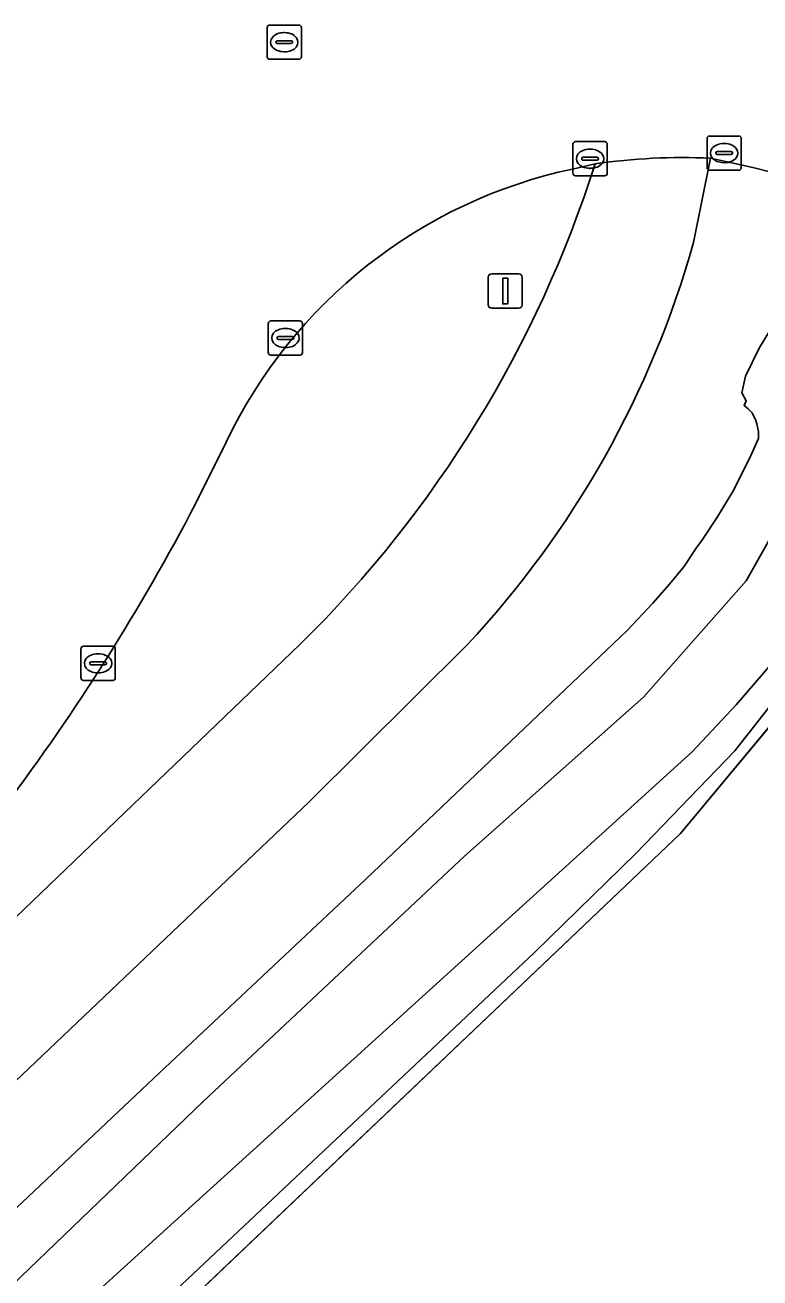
# Model space of a CAD drawing. Extents: x 156141 to 158132, y 385651 to 388333.
# Drawn here: x 156821.94 to 156843.42, y 388126.05 to 388162.67 of the extents above; entities that cross this region are included whole.
import ezdxf

# ---------------------------------------------------------------- set-up
doc = ezdxf.new("R2010")
doc.units = 0
for name, color, linetype in [('IMGEO_Berm_groen', 7, 'Continuous'), ('IMGEO_Erf', 7, 'Continuous'), ('IMGEO_Fietspad_gesloten', 7, 'Continuous'), ('IMGEO_Hek', 7, 'Continuous'), ('IMGEO_Kolk', 7, 'Continuous'), ('IMGEO_Oever', 7, 'Continuous'), ('IMGEO_Rijbaan_lokaal_gesloten', 7, 'Continuous'), ('IMGEO_Rioolput', 7, 'Continuous'), ('IMGEO_Verkeersbordpaal', 7, 'Continuous'), ('IMGEO_Waterloop', 7, 'Continuous')]:
    doc.layers.add(name, color=color, linetype=linetype)

msp = doc.modelspace()

# ---------------------------------------------------------------- linework, layer by layer
at = {"layer": 'IMGEO_Berm_groen'}
for points in [[(156841.097, 388139.037), (156847.385, 388146.612), (156852.993, 388153.952), (156853.546, 388154.675), (156852.882, 388155.014), (156851.912, 388155.48), (156850.931, 388155.924), (156849.94, 388156.343), (156848.94, 388156.739), (156848.055, 388157.062), (156846.859, 388157.474), (156845.651, 388157.853), (156844.433, 388158.197), (156843.205, 388158.505), (156841.97, 388158.779), (156841.475, 388156.312)], [(156838.599, 388158.615), (156837.936, 388158.461)], [(156812.436, 388119.364), (156825.708, 388131.89), (156831.91, 388137.714), (156839.534, 388144.974), (156840.287, 388145.769), (156840.771, 388146.329), (156841.19, 388146.836), (156841.557, 388147.383), (156841.74, 388147.632), (156842.159, 388148.268), (156842.657, 388149.089), (156843.156, 388150.092), (156843.379, 388150.587), (156843.38, 388150.782), (156843.328, 388151.017), (156843.296, 388151.109), (156843.192, 388151.331), (156843.069, 388151.455), (156842.952, 388151.549), (156843.016, 388151.689), (156842.889, 388151.916), (156842.997, 388152.411), (156843.397, 388153.224), (156844.003, 388154.217)], [(156827.819, 388150.481), (156826.932, 388148.695)], [(156846.916, 388146.843), (156842.685, 388141.457), (156839.778, 388138.442), (156836.84, 388135.569), (156806.358, 388106.876)], [(156834.852, 388144.545), (156830.238, 388139.95), (156806.289, 388117.185), (156798.212, 388109.496), (156803.826, 388103.584), (156841.097, 388139.037)], [(156802.834, 388118.616), (156805.509, 388121.079), (156829.984, 388144.572)]]:
    msp.add_lwpolyline(points, dxfattribs=at)
for centre, radius, start, end in [((156840.984, 388144.194), 14.589, 102.059, 154.4717), ((156805.875, 388169.026), 34.34, 314.5927, 342.3514), ((156814.02, 388164.018), 28.516, 316.9319, 344.3225), ((156770.229, 388178.256), 63.946, 313.67496, 332.46559)]:
    msp.add_arc(centre, radius, start, end, dxfattribs=at)
at = {"layer": 'IMGEO_Erf'}
msp.add_lwpolyline([(156847.385, 388146.612), (156841.097, 388139.037), (156803.826, 388103.584), (156803.806, 388103.565), (156798.092, 388098.13), (156728.063, 388031.516), (156728.043, 388031.497), (156722.697, 388026.433), (156645.165, 387952.984), (156778.895, 387805.086)], dxfattribs=at)
at = {"layer": 'IMGEO_Fietspad_gesloten'}
for points in [[(156841.475, 388156.312), (156841.97, 388158.779)], [(156798.065, 388109.356), (156798.212, 388109.496), (156806.289, 388117.185), (156830.238, 388139.95), (156834.852, 388144.545)], [(156829.984, 388144.572), (156805.509, 388121.079), (156802.834, 388118.616)]]:
    msp.add_lwpolyline(points, dxfattribs=at)
for centre, radius, start, end in [((156841.136, 388141.196), 17.602, 87.284, 98.2865), ((156805.875, 388169.026), 34.34, 314.5927, 342.3514), ((156814.02, 388164.018), 28.516, 316.9319, 344.3225)]:
    msp.add_arc(centre, radius, start, end, dxfattribs=at)
at = {"layer": 'IMGEO_Hek'}
msp.add_lwpolyline([(156803.806, 388103.565), (156803.826, 388103.584), (156841.097, 388139.037), (156847.385, 388146.612)], dxfattribs=at)
at = {"layer": 'IMGEO_Kolk'}
for p, q in [((156841.947, 388159.428), (156842.799, 388159.428)), ((156837.953, 388158.337), (156837.953, 388159.189)), ((156838.028, 388159.263), (156838.88, 388159.263)), ((156838.441, 388159.043), (156838.466, 388159.043)), ((156838.954, 388159.189), (156838.954, 388158.337)), ((156841.872, 388158.502), (156841.872, 388159.354)), ((156842.36, 388159.208), (156842.385, 388159.208)), ((156842.873, 388159.354), (156842.873, 388158.502)), ((156838.212, 388158.757), (156838.212, 388158.769)), ((156838.65, 388158.72), (156838.252, 388158.72)), ((156838.255, 388158.806), (156838.653, 388158.806)), ((156838.696, 388158.769), (156838.696, 388158.757)), ((156842.131, 388158.922), (156842.131, 388158.934)), ((156842.569, 388158.885), (156842.171, 388158.885)), ((156842.174, 388158.971), (156842.572, 388158.971)), ((156842.383, 388158.648), (156842.358, 388158.648)), ((156842.615, 388158.934), (156842.615, 388158.922)), ((156838.464, 388158.483), (156838.439, 388158.483)), ((156842.799, 388158.428), (156841.947, 388158.428)), ((156838.88, 388158.263), (156838.028, 388158.263)), ((156829.048, 388153.096), (156829.048, 388153.948)), ((156829.123, 388154.022), (156829.975, 388154.022)), ((156830.049, 388153.948), (156830.049, 388153.096)), ((156829.307, 388153.516), (156829.307, 388153.528)), ((156829.35, 388153.565), (156829.748, 388153.565)), ((156829.536, 388153.802), (156829.561, 388153.802)), ((156829.791, 388153.528), (156829.791, 388153.516)), ((156829.745, 388153.479), (156829.347, 388153.479)), ((156829.559, 388153.242), (156829.534, 388153.242)), ((156829.975, 388153.022), (156829.123, 388153.022)), ((156823.575, 388143.587), (156823.575, 388144.439)), ((156823.65, 388144.513), (156824.502, 388144.513)), ((156824.576, 388144.439), (156824.576, 388143.587)), ((156823.834, 388144.007), (156823.834, 388144.019)), ((156823.877, 388144.056), (156824.275, 388144.056)), ((156824.063, 388144.293), (156824.088, 388144.293)), ((156824.318, 388144.019), (156824.318, 388144.007)), ((156824.272, 388143.97), (156823.874, 388143.97)), ((156824.086, 388143.733), (156824.061, 388143.733)), ((156824.502, 388143.513), (156823.65, 388143.513))]:
    msp.add_line(p, q, dxfattribs=at)
for points in [[(156841.947, 388159.428), (156842.799, 388159.428)], [(156837.953, 388158.337), (156837.953, 388159.189)], [(156838.028, 388159.263), (156838.88, 388159.263)], [(156838.954, 388159.189), (156838.954, 388158.337)], [(156841.872, 388158.502), (156841.872, 388159.354)], [(156842.873, 388159.354), (156842.873, 388158.502)], [(156842.799, 388158.428), (156841.947, 388158.428)], [(156838.88, 388158.263), (156838.028, 388158.263)], [(156829.048, 388153.096), (156829.048, 388153.948)], [(156829.123, 388154.022), (156829.975, 388154.022)], [(156830.049, 388153.948), (156830.049, 388153.096)], [(156829.975, 388153.022), (156829.123, 388153.022)], [(156823.575, 388143.587), (156823.575, 388144.439)], [(156823.65, 388144.513), (156824.502, 388144.513)], [(156824.576, 388144.439), (156824.576, 388143.587)], [(156824.502, 388143.513), (156823.65, 388143.513)]]:
    msp.add_lwpolyline(points, dxfattribs=at)
for centre, radius, start, end in [((156841.949, 388159.352), 0.0765, 91.552, 178.448), ((156841.949, 388159.352), 0.0765, 91.552, 178.448), ((156842.797, 388159.352), 0.0765, 1.552, 88.448), ((156842.797, 388159.352), 0.0765, 1.552, 88.448), ((156838.03, 388159.187), 0.0765, 91.552, 178.448), ((156838.03, 388159.187), 0.0765, 91.552, 178.448), ((156838.878, 388159.187), 0.0765, 1.552, 88.448), ((156838.878, 388159.187), 0.0765, 1.552, 88.448), ((156838.252, 388158.766), 0.0403, 85.8775, 175.7526), ((156838.249, 388158.756), 0.0366, 178.938, 274.7102), ((156838.653, 388158.763), 0.043, 264.8664, 352.4533), ((156838.657, 388158.768), 0.0386, 1.7309, 96.639), ((156842.171, 388158.931), 0.0403, 85.8775, 175.7526), ((156842.168, 388158.921), 0.0366, 178.938, 274.7102), ((156842.572, 388158.928), 0.043, 264.8664, 352.4533), ((156842.576, 388158.933), 0.0386, 1.7309, 96.639), ((156838.03, 388158.339), 0.0765, 181.552, 268.448), ((156838.03, 388158.339), 0.0765, 181.552, 268.448), ((156838.878, 388158.339), 0.0765, 271.552, 358.448), ((156838.878, 388158.339), 0.0765, 271.552, 358.448), ((156841.949, 388158.504), 0.0765, 181.552, 268.448), ((156841.949, 388158.504), 0.0765, 181.552, 268.448), ((156842.797, 388158.504), 0.0765, 271.552, 358.448), ((156842.797, 388158.504), 0.0765, 271.552, 358.448), ((156829.125, 388153.946), 0.0765, 91.552, 178.448), ((156829.125, 388153.946), 0.0765, 91.552, 178.448), ((156829.973, 388153.946), 0.0765, 1.552, 88.448), ((156829.973, 388153.946), 0.0765, 1.552, 88.448), ((156829.347, 388153.525), 0.0403, 85.8775, 175.7526), ((156829.344, 388153.515), 0.0366, 178.938, 274.7102), ((156829.748, 388153.522), 0.043, 264.8664, 352.4533), ((156829.752, 388153.527), 0.0386, 1.7309, 96.639), ((156829.125, 388153.098), 0.0765, 181.552, 268.448), ((156829.125, 388153.098), 0.0765, 181.552, 268.448), ((156829.973, 388153.098), 0.0765, 271.552, 358.448), ((156829.973, 388153.098), 0.0765, 271.552, 358.448), ((156823.652, 388144.437), 0.0765, 91.552, 178.448), ((156823.652, 388144.437), 0.0765, 91.552, 178.448), ((156824.5, 388144.437), 0.0765, 1.552, 88.448), ((156824.5, 388144.437), 0.0765, 1.552, 88.448), ((156823.874, 388144.016), 0.0403, 85.8775, 175.7526), ((156823.871, 388144.006), 0.0366, 178.938, 274.7102), ((156824.275, 388144.013), 0.043, 264.8664, 352.4533), ((156824.279, 388144.018), 0.0386, 1.7309, 96.639), ((156823.652, 388143.589), 0.0765, 181.552, 268.448), ((156823.652, 388143.589), 0.0765, 181.552, 268.448), ((156824.5, 388143.589), 0.0765, 271.552, 358.448), ((156824.5, 388143.589), 0.0765, 271.552, 358.448)]:
    msp.add_arc(centre, radius, start, end, dxfattribs=at)
for centre, major_axis, ratio, start_param, end_param in [((156838.44, 388158.763), (-0.387, 0.002), 0.722429, 4.712389, 7.853982), ((156838.465, 388158.763), (-0.39, 0.002), 0.717154, 1.570796, 4.712389), ((156842.359, 388158.928), (-0.387, 0.002), 0.722429, 4.712389, 7.853982), ((156842.384, 388158.928), (-0.39, 0.002), 0.717154, 1.570796, 4.712389), ((156829.535, 388153.522), (-0.387, 0.002), 0.722429, 4.712389, 7.853982), ((156829.56, 388153.522), (-0.39, 0.002), 0.717154, 1.570796, 4.712389), ((156824.062, 388144.013), (-0.387, 0.002), 0.722429, 4.712389, 7.853982), ((156824.087, 388144.013), (-0.39, 0.002), 0.717154, 1.570796, 4.712389)]:
    msp.add_ellipse(centre, major_axis=major_axis, ratio=ratio, start_param=start_param, end_param=end_param, dxfattribs=at)
at = {"layer": 'IMGEO_Oever'}
msp.add_lwpolyline([(156803.507, 388107.014), (156802.837, 388107.73), (156807.019, 388111.67), (156817.997, 388122.415), (156827.149, 388131.202), (156834.781, 388138.379), (156840.018, 388143.02), (156843.016, 388146.423), (156845.123, 388150.156), (156845.38, 388150.715), (156845.496, 388151.475), (156845.025, 388152.334), (156844.05, 388153.028), (156845.141, 388154.357), (156846.058, 388153.589), (156847.091, 388154.662), (156850.047, 388153.06), (156848.538, 388150.442), (156843.816, 388144.071), (156842.718, 388142.802), (156841.437, 388141.428), (156838.167, 388138.449)], close=True, dxfattribs=at)
for points in [[(156844.003, 388154.217), (156843.397, 388153.224), (156842.997, 388152.411), (156842.889, 388151.916), (156843.016, 388151.689), (156842.952, 388151.549), (156843.069, 388151.455), (156843.192, 388151.331), (156843.296, 388151.109), (156843.328, 388151.017), (156843.38, 388150.782), (156843.379, 388150.587), (156843.156, 388150.092), (156842.657, 388149.089), (156842.159, 388148.268), (156841.74, 388147.632), (156841.557, 388147.383), (156841.19, 388146.836), (156840.771, 388146.329), (156840.287, 388145.769), (156839.534, 388144.974), (156831.91, 388137.714), (156825.708, 388131.89), (156812.436, 388119.364)], [(156806.358, 388106.876), (156836.84, 388135.569), (156839.778, 388138.442), (156842.685, 388141.457), (156846.916, 388146.843)]]:
    msp.add_lwpolyline(points, dxfattribs=at)
at = {"layer": 'IMGEO_Rijbaan_lokaal_gesloten'}
for points in [[(156841.97, 388158.779), (156843.205, 388158.505), (156844.433, 388158.197)], [(156837.936, 388158.461), (156838.599, 388158.615)], [(156826.932, 388148.695), (156827.819, 388150.481)]]:
    msp.add_lwpolyline(points, dxfattribs=at)
for centre, radius, start, end in [((156841.136, 388141.196), 17.602, 87.284, 98.2865), ((156840.984, 388144.194), 14.589, 102.059, 154.4717), ((156770.229, 388178.256), 63.946, 313.67496, 332.46559)]:
    msp.add_arc(centre, radius, start, end, dxfattribs=at)
at = {"layer": 'IMGEO_Rioolput'}
for p, q in [((156829.015, 388161.745), (156829.015, 388162.597)), ((156829.09, 388162.671), (156829.942, 388162.671)), ((156829.503, 388162.451), (156829.528, 388162.451)), ((156830.016, 388162.597), (156830.016, 388161.745)), ((156829.274, 388162.165), (156829.274, 388162.177)), ((156829.712, 388162.128), (156829.314, 388162.128)), ((156829.317, 388162.214), (156829.715, 388162.214)), ((156829.758, 388162.177), (156829.758, 388162.165)), ((156829.942, 388161.671), (156829.09, 388161.671)), ((156829.526, 388161.891), (156829.501, 388161.891))]:
    msp.add_line(p, q, dxfattribs=at)
for points in [[(156829.015, 388161.745), (156829.015, 388162.597)], [(156829.09, 388162.671), (156829.942, 388162.671)], [(156830.016, 388162.597), (156830.016, 388161.745)], [(156829.942, 388161.671), (156829.09, 388161.671)]]:
    msp.add_lwpolyline(points, dxfattribs=at)
for centre, radius, start, end in [((156829.092, 388162.595), 0.0765, 91.552, 178.448), ((156829.092, 388162.595), 0.0765, 91.552, 178.448), ((156829.94, 388162.595), 0.0765, 1.552, 88.448), ((156829.94, 388162.595), 0.0765, 1.552, 88.448), ((156829.314, 388162.174), 0.0403, 85.8775, 175.7526), ((156829.311, 388162.164), 0.0366, 178.938, 274.7102), ((156829.715, 388162.171), 0.043, 264.8664, 352.4533), ((156829.719, 388162.176), 0.0386, 1.7309, 96.639), ((156829.092, 388161.747), 0.0765, 181.552, 268.448), ((156829.092, 388161.747), 0.0765, 181.552, 268.448), ((156829.94, 388161.747), 0.0765, 271.552, 358.448), ((156829.94, 388161.747), 0.0765, 271.552, 358.448)]:
    msp.add_arc(centre, radius, start, end, dxfattribs=at)
for centre, major_axis, ratio, start_param, end_param in [((156829.502, 388162.171), (-0.387, 0.002), 0.722429, 4.712389, 7.853982), ((156829.527, 388162.171), (-0.39, 0.002), 0.717154, 1.570796, 4.712389)]:
    msp.add_ellipse(centre, major_axis=major_axis, ratio=ratio, start_param=start_param, end_param=end_param, dxfattribs=at)
at = {"layer": 'IMGEO_Verkeersbordpaal'}
for p, q in [((156835.579, 388155.397), (156836.369, 388155.397)), ((156836.369, 388155.397), (156835.579, 388155.397)), ((156835.479, 388154.497), (156835.479, 388155.297)), ((156835.479, 388155.297), (156835.479, 388154.497)), ((156836.469, 388155.297), (156836.469, 388154.497)), ((156836.469, 388154.497), (156836.469, 388155.297)), ((156836.369, 388154.397), (156835.579, 388154.397)), ((156835.579, 388154.397), (156836.369, 388154.397))]:
    msp.add_line(p, q, dxfattribs=at)
msp.add_lwpolyline([(156835.899, 388155.272), (156836.049, 388155.272), (156836.049, 388154.522), (156835.899, 388154.522), (156835.899, 388155.272)], dxfattribs=at)
for centre, start, end in [((156835.579, 388155.297), 90, 180), ((156835.579, 388155.297), 90, 180), ((156836.369, 388155.297), 0, 90), ((156836.369, 388155.297), 360, 90), ((156835.579, 388154.497), 180, 270), ((156835.579, 388154.497), 180, 270), ((156836.369, 388154.497), 270, 0), ((156836.369, 388154.497), 270, 0)]:
    msp.add_arc(centre, 0.1, start, end, dxfattribs=at)
at = {"layer": 'IMGEO_Waterloop'}
msp.add_lwpolyline([(156848.538, 388150.442), (156850.047, 388153.06), (156847.091, 388154.662), (156846.058, 388153.589), (156845.141, 388154.357), (156844.05, 388153.028), (156845.025, 388152.334), (156845.496, 388151.475), (156845.38, 388150.715), (156845.123, 388150.156), (156843.016, 388146.423), (156840.018, 388143.02), (156834.781, 388138.379), (156827.149, 388131.202), (156817.997, 388122.415), (156807.019, 388111.67), (156802.837, 388107.73), (156803.507, 388107.014), (156838.167, 388138.449), (156841.437, 388141.428), (156842.718, 388142.802), (156843.816, 388144.071)], close=True, dxfattribs=at)

doc.saveas('drawing.dxf')
